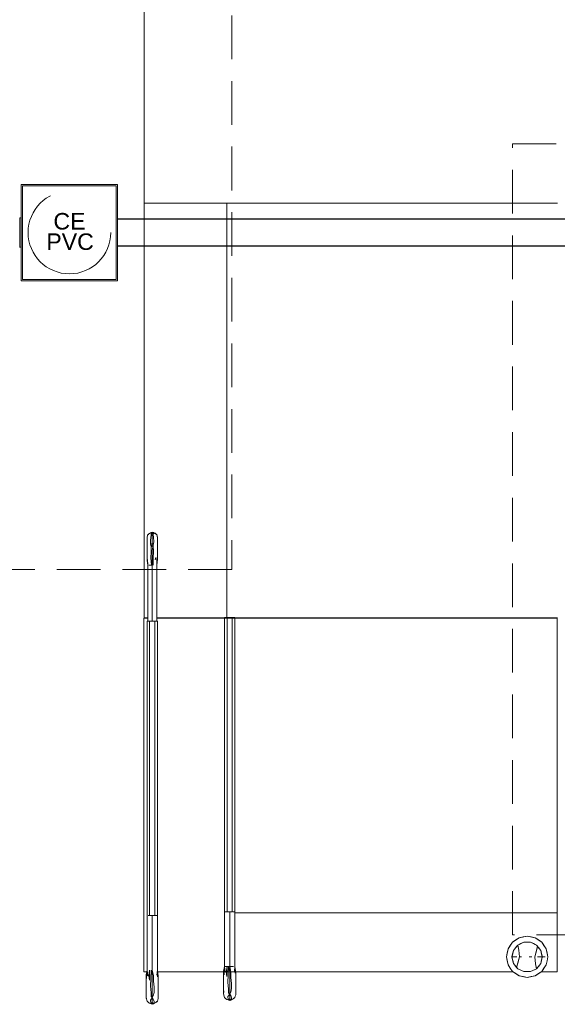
# Model space of a CAD drawing. Header units: millimetres. Extents: x 321 to 585, y -277 to 9.
# Tile 652 of 656: x 339.39 to 343.29, y -40.35 to -33.2. Entities that reach past the tile are written whole.
import ezdxf

# ---------------------------------------------------------------- set-up
doc = ezdxf.new("R2010")
doc.units = ezdxf.units.MM
doc.header["$MEASUREMENT"] = 0
for name, pattern in [('DASHDOT', [2.54, 1.27, -0.635, 0, -0.635]), ('HIDDEN2', [0.47625, 0.3175, -0.15875]), ('NULL', [0])]:
    doc.linetypes.add(name, pattern=pattern)
for name, color, linetype, lineweight in [('DI-Detalhes', 5, 'HIDDEN2', 9), ('IFC-Corrimão-Contorno', 36, 'Continuous', 5), ('IFC-Elemento terminal-Contorno', 253, 'Continuous', 5), ('IFC-Laje-Contorno', 134, 'Continuous', 5), ('Nível 1', 7, 'Continuous', 0), ('Simbolos', 5, 'Continuous', 20), ('Simbolos_int', 2, 'Continuous', 15), ('Textos', 7, 'Continuous', 9), ('TQ-Condutos', 3, 'Continuous', 25)]:
    doc.layers.add(name, color=color, linetype=linetype, lineweight=lineweight)
doc.styles.add('Arial', font='arial.ttf')

msp = doc.modelspace()

# ---------------------------------------------------------------- linework, layer by layer
at = {"layer": 'DI-Detalhes'}
for points in [[(331.0339, -31.2631), (340.925, -31.2631), (340.925, -37.1904), (331.0339, -37.1904), (331.0339, -31.2631)], [(342.9614, -34.0995), (350.5979, -34.0995), (350.5979, -39.845), (342.9614, -39.845), (342.9614, -34.0995)]]:
    msp.add_lwpolyline(points, dxfattribs=at)
at = {"layer": 'IFC-Corrimão-Contorno', "color": 7, "lineweight": 5}
for p, q in [((340.3101, -36.9722), (340.3103, -36.9569)), ((340.3103, -36.9569), (340.3137, -36.9443)), ((340.3103, -36.967), (340.3105, -36.9563)), ((340.3105, -36.9563), (340.3133, -36.9465)), ((340.3133, -36.9465), (340.3152, -36.9377)), ((340.3137, -36.9443), (340.3152, -36.9377)), ((340.3152, -36.9377), (340.3234, -36.933)), ((340.3152, -36.9377), (340.3172, -36.9384)), ((340.3172, -36.9384), (340.322, -36.938)), ((340.3234, -36.933), (340.3287, -36.9286)), ((340.3287, -36.9286), (340.3353, -36.9238)), ((340.3353, -36.9238), (340.3399, -36.9234)), ((340.3353, -36.9238), (340.341, -36.9277)), ((340.3359, -36.9776), (340.3406, -36.942)), ((340.339, -36.9235), (340.3423, -36.9221)), ((340.3398, -36.9232), (340.3399, -36.9234)), ((340.3399, -36.9234), (340.3482, -36.9187)), ((340.3399, -36.9234), (340.3482, -36.9436)), ((340.3399, -36.9234), (340.341, -36.9277)), ((340.3406, -36.942), (340.341, -36.9277)), ((340.3482, -36.9354), (340.3482, -36.9187)), ((340.3482, -36.9187), (340.354, -36.9221)), ((340.3482, -36.9354), (340.3564, -36.9234)), ((340.3482, -36.952), (340.3482, -36.9436)), ((340.3482, -36.9684), (340.3482, -36.952)), ((340.354, -36.9221), (340.3564, -36.9234)), ((340.354, -36.9221), (340.3619, -36.9262)), ((340.3547, -36.9371), (340.3589, -36.9251)), ((340.3547, -36.9371), (340.3579, -36.9594)), ((340.3564, -36.9234), (340.3589, -36.9251)), ((340.3564, -36.9234), (340.3622, -36.9268)), ((340.3579, -36.9594), (340.3596, -36.9883)), ((340.3589, -36.9251), (340.3673, -36.9294)), ((340.3619, -36.9262), (340.3687, -36.9281)), ((340.3673, -36.9294), (340.3729, -36.933)), ((340.3687, -36.9281), (340.3729, -36.933)), ((340.3729, -36.933), (340.3812, -36.9377)), ((340.3743, -36.9379), (340.3792, -36.9384)), ((340.3792, -36.9384), (340.3812, -36.9377)), ((340.3812, -36.9377), (340.3845, -36.9498)), ((340.3812, -36.9377), (340.383, -36.9465)), ((340.383, -36.9465), (340.3858, -36.9563)), ((340.3845, -36.9498), (340.3848, -36.9527)), ((340.3858, -36.9563), (340.386, -36.967)), ((340.386, -36.9631), (340.3862, -36.9636)), ((340.386, -36.9633), (340.3862, -36.9636)), ((340.3862, -36.9636), (340.3862, -36.9778)), ((340.3101, -36.9818), (340.3103, -36.967)), ((340.3101, -36.9722), (340.3101, -36.9799)), ((340.3101, -36.9818), (340.3101, -37.0038)), ((340.3101, -37.0038), (340.3101, -37.0301)), ((340.3101, -37.027), (340.3101, -37.0154)), ((340.3101, -37.06), (340.3101, -37.027)), ((340.3101, -37.0787), (340.3101, -37.0301)), ((340.3352, -37.0071), (340.3359, -36.9776)), ((340.3352, -37.0071), (340.3408, -37.0268)), ((340.3408, -37.0268), (340.3482, -36.9933)), ((340.3408, -37.0268), (340.3482, -37.0182)), ((340.3408, -37.0268), (340.3409, -37.0629)), ((340.3482, -36.9687), (340.3482, -36.9684)), ((340.3482, -36.9853), (340.3482, -36.9687)), ((340.3482, -36.9933), (340.3482, -36.9853)), ((340.3482, -37.0018), (340.3482, -36.9933)), ((340.3482, -37.0018), (340.3556, -37.0151)), ((340.3482, -37.0536), (340.3556, -37.0151)), ((340.3482, -37.0182), (340.3556, -37.0151)), ((340.3556, -37.0151), (340.3598, -36.9909)), ((340.3556, -37.0151), (340.3568, -37.0637)), ((340.3596, -36.9883), (340.3598, -36.9909)), ((340.386, -36.967), (340.3862, -36.9818)), ((340.3862, -36.981), (340.3862, -36.9778)), ((340.3862, -37.0022), (340.3862, -36.9818)), ((340.3862, -37.0301), (340.3862, -37.0022)), ((340.3862, -37.0155), (340.3862, -37.029)), ((340.3862, -37.029), (340.3862, -37.06)), ((340.3862, -37.0301), (340.3862, -37.0726)), ((340.3101, -37.06), (340.3101, -37.0663)), ((340.3101, -37.0787), (340.3103, -37.1254)), ((340.3385, -37.1072), (340.3409, -37.0629)), ((340.3482, -37.0891), (340.3482, -37.0536)), ((340.3482, -37.1243), (340.3482, -37.0891)), ((340.354, -37.16), (340.3547, -37.106)), ((340.3547, -37.106), (340.3568, -37.0637)), ((340.3687, -37.1197), (340.374, -37.1032)), ((340.3845, -37.1164), (340.3858, -37.0906)), ((340.3858, -37.0906), (340.3862, -37.1165)), ((340.3862, -37.0637), (340.3862, -37.06)), ((340.3862, -37.1165), (340.3862, -37.0726)), ((340.3103, -37.1183), (340.3152, -37.16)), ((340.3103, -37.1254), (340.3152, -37.16)), ((340.3137, -37.1192), (340.3152, -37.16)), ((340.3152, -37.5664), (340.3152, -37.16)), ((340.3234, -37.16), (340.3399, -37.16)), ((340.3317, -37.16), (340.3399, -37.16)), ((340.3385, -37.1072), (340.3423, -37.16)), ((340.3399, -37.16), (340.3482, -37.16)), ((340.3423, -37.16), (340.3482, -37.1243)), ((340.3423, -37.16), (340.3482, -37.16)), ((340.3482, -37.1243), (340.354, -37.16)), ((340.3482, -37.16), (340.3482, -37.1243)), ((340.3482, -37.5664), (340.3482, -37.16)), ((340.3812, -37.16), (340.3812, -37.1104)), ((340.3812, -37.16), (340.3845, -37.1164)), ((340.3812, -37.16), (340.3862, -37.1165)), ((340.3812, -37.5664), (340.3812, -37.16)), ((340.3101, -37.5664), (340.3148, -37.5664)), ((340.3101, -39.7043), (340.3101, -37.5664)), ((340.3148, -37.5664), (340.3196, -37.5664)), ((340.3152, -37.5664), (340.3234, -37.5664)), ((340.3196, -37.5664), (340.3243, -37.5664)), ((340.3234, -37.5664), (340.3317, -37.5664)), ((340.3243, -37.5664), (340.3291, -37.5664)), ((340.3291, -39.7043), (340.3291, -37.5664)), ((340.3291, -37.5664), (340.3386, -37.5664)), ((340.3317, -37.5664), (340.3399, -37.5664)), ((340.3386, -37.5664), (340.3482, -37.5664)), ((340.3482, -37.5664), (340.3577, -37.5664)), ((340.3564, -37.5664), (340.3647, -37.5664)), ((340.3577, -37.5664), (340.3672, -37.5664)), ((340.3647, -37.5664), (340.3729, -37.5664)), ((340.3672, -39.7043), (340.3672, -37.5664)), ((340.3672, -37.5664), (340.372, -37.5664)), ((340.372, -37.5664), (340.3767, -37.5664)), ((340.3729, -37.5664), (340.3812, -37.5664)), ((340.3767, -37.5664), (340.3815, -37.5664)), ((340.3815, -37.5664), (340.3863, -37.5664)), ((340.3863, -39.7043), (340.3863, -37.5664)), ((340.8718, -37.5396), (340.8909, -37.5396)), ((340.8718, -39.6775), (340.8718, -37.5396)), ((340.8909, -39.6775), (340.8909, -37.5396)), ((340.8909, -37.5396), (340.929, -37.5396)), ((340.929, -39.6775), (340.929, -37.5396)), ((340.929, -37.5396), (340.948, -37.5396)), ((340.948, -39.6775), (340.948, -37.5396)), ((340.8718, -40.0743), (340.8718, -39.6775)), ((340.8718, -39.6775), (340.8804, -39.6775)), ((340.8718, -39.6775), (340.8909, -39.6775)), ((340.8804, -39.6775), (340.8879, -39.6775)), ((340.8909, -39.6775), (340.929, -39.6775)), ((340.9099, -40.0743), (340.9099, -39.6775)), ((340.9319, -39.6775), (340.948, -39.6775)), ((340.948, -40.0743), (340.948, -39.6775)), ((340.3101, -40.1011), (340.3101, -39.7043)), ((340.3173, -39.7043), (340.3232, -39.7043)), ((340.3232, -39.7043), (340.3291, -39.7043)), ((340.3291, -39.7043), (340.3386, -39.7043)), ((340.3386, -39.7043), (340.3482, -39.7043)), ((340.3482, -40.1011), (340.3482, -39.7043)), ((340.3482, -39.7043), (340.3577, -39.7043)), ((340.3577, -39.7043), (340.3672, -39.7043)), ((340.3672, -39.7043), (340.372, -39.7043)), ((340.372, -39.7043), (340.3767, -39.7043)), ((340.3767, -39.7043), (340.3827, -39.7043)), ((340.3827, -39.7043), (340.3863, -39.7043)), ((340.3863, -40.1011), (340.3863, -39.7043)), ((340.3042, -40.1414), (340.3101, -40.1011)), ((340.3044, -40.1342), (340.3101, -40.1011)), ((340.3047, -40.14), (340.3101, -40.1011)), ((340.3071, -40.1612), (340.3101, -40.1011)), ((340.3101, -40.1011), (340.3155, -40.1412)), ((340.3221, -40.1404), (340.3291, -40.1011)), ((340.3282, -40.1728), (340.3291, -40.1011)), ((340.3365, -40.162), (340.3403, -40.1011)), ((340.3403, -40.1011), (340.3482, -40.1389)), ((340.3482, -40.1011), (340.3567, -40.141)), ((340.3482, -40.1389), (340.3482, -40.1011)), ((340.3823, -40.1363), (340.3863, -40.1011)), ((340.3863, -40.1011), (340.3869, -40.1483)), ((340.3863, -40.1011), (340.3919, -40.1435)), ((340.866, -40.1146), (340.8718, -40.0743)), ((340.8661, -40.1074), (340.8718, -40.0743)), ((340.8661, -40.1139), (340.8661, -40.1074)), ((340.8664, -40.1132), (340.8718, -40.0743)), ((340.8689, -40.1344), (340.8718, -40.0743)), ((340.8718, -40.0743), (340.8773, -40.1145)), ((340.8718, -40.0743), (340.9099, -40.0743)), ((340.8813, -40.0743), (340.8909, -40.0743)), ((340.8838, -40.1136), (340.8909, -40.0743)), ((340.8899, -40.1461), (340.8909, -40.0743)), ((340.8909, -40.0743), (340.9021, -40.0743)), ((340.8982, -40.1353), (340.9021, -40.0743)), ((340.9021, -40.0743), (340.9099, -40.1121)), ((340.9021, -40.0743), (340.9099, -40.0743)), ((340.9099, -40.0743), (340.9184, -40.1143)), ((340.9099, -40.0743), (340.9385, -40.0743)), ((340.9099, -40.0743), (340.9194, -40.0743)), ((340.9099, -40.1243), (340.9099, -40.0743)), ((340.9099, -40.1121), (340.9099, -40.0743)), ((340.9194, -40.0743), (340.929, -40.0743)), ((340.944, -40.1096), (340.948, -40.0743)), ((340.948, -40.0743), (340.9537, -40.1168)), ((340.948, -40.0743), (340.9486, -40.1216)), ((340.3042, -40.1414), (340.3043, -40.1793)), ((340.3043, -40.1407), (340.3044, -40.1342)), ((340.3043, -40.1601), (340.3043, -40.158)), ((340.3043, -40.1601), (340.3043, -40.1609)), ((340.3043, -40.2162), (340.3043, -40.1793)), ((340.3221, -40.1404), (340.3282, -40.1728)), ((340.3347, -40.2169), (340.3365, -40.162)), ((340.3482, -40.1511), (340.3482, -40.1389)), ((340.3482, -40.1766), (340.3482, -40.1511)), ((340.3482, -40.2011), (340.3482, -40.1766)), ((340.3567, -40.141), (340.3574, -40.1804)), ((340.3574, -40.1804), (340.3608, -40.2234)), ((340.3919, -40.1866), (340.3919, -40.1435)), ((340.3919, -40.1587), (340.392, -40.1892)), ((340.866, -40.1146), (340.8661, -40.1525)), ((340.866, -40.1334), (340.866, -40.1309)), ((340.866, -40.1334), (340.866, -40.1343)), ((340.866, -40.1894), (340.8661, -40.1525)), ((340.8838, -40.1136), (340.8899, -40.1461)), ((340.8964, -40.1902), (340.8982, -40.1353)), ((340.9099, -40.1743), (340.9099, -40.1243)), ((340.9099, -40.1499), (340.9099, -40.1243)), ((340.9099, -40.2121), (340.9099, -40.1499)), ((340.9099, -40.2243), (340.9099, -40.1743)), ((340.9184, -40.1143), (340.9192, -40.1536)), ((340.9192, -40.1536), (340.9226, -40.1967)), ((340.9537, -40.1598), (340.9537, -40.1168)), ((340.9537, -40.132), (340.9538, -40.1624)), ((340.9537, -40.1598), (340.9538, -40.1991)), ((340.9537, -40.1708), (340.9538, -40.1624)), ((340.3043, -40.2654), (340.3043, -40.2162)), ((340.3043, -40.2259), (340.3043, -40.2245)), ((340.3347, -40.2169), (340.3405, -40.2639)), ((340.3482, -40.2077), (340.3482, -40.2011)), ((340.3482, -40.2388), (340.3482, -40.2077)), ((340.3482, -40.2511), (340.3482, -40.2388)), ((340.3482, -40.27), (340.3482, -40.2511)), ((340.3608, -40.2234), (340.3614, -40.2615)), ((340.3919, -40.1866), (340.3921, -40.2259)), ((340.3919, -40.2644), (340.392, -40.2392)), ((340.392, -40.1976), (340.392, -40.1892)), ((340.392, -40.2392), (340.3921, -40.2259)), ((340.392, -40.2416), (340.392, -40.2446)), ((340.392, -40.2446), (340.3921, -40.2654)), ((340.866, -40.2386), (340.866, -40.1894)), ((340.866, -40.1991), (340.866, -40.1977)), ((340.866, -40.2386), (340.8663, -40.2586)), ((340.866, -40.2394), (340.8661, -40.2578)), ((340.8964, -40.1902), (340.9022, -40.2371)), ((340.9018, -40.2655), (340.9022, -40.2371)), ((340.9099, -40.2743), (340.9099, -40.2243)), ((340.9099, -40.2432), (340.9099, -40.2243)), ((340.9176, -40.2597), (340.9232, -40.2347)), ((340.9226, -40.1967), (340.9232, -40.2347)), ((340.9536, -40.2377), (340.9537, -40.2125)), ((340.9536, -40.2377), (340.9538, -40.2614)), ((340.9537, -40.2125), (340.9538, -40.1991)), ((340.9537, -40.2149), (340.9537, -40.2178)), ((340.9537, -40.2178), (340.9538, -40.2386)), ((340.9537, -40.2548), (340.9538, -40.2386)), ((340.3042, -40.2974), (340.3043, -40.2846)), ((340.3042, -40.2974), (340.3043, -40.2983)), ((340.3043, -40.2654), (340.3046, -40.2853)), ((340.3043, -40.2662), (340.3043, -40.2846)), ((340.3043, -40.2988), (340.3046, -40.2853)), ((340.3043, -40.2988), (340.3061, -40.3065)), ((340.3043, -40.2989), (340.3047, -40.3073)), ((340.3047, -40.3073), (340.3067, -40.3103)), ((340.3047, -40.3073), (340.3068, -40.3113)), ((340.3061, -40.3065), (340.3082, -40.3195)), ((340.3082, -40.3195), (340.3101, -40.3263)), ((340.3349, -40.3184), (340.3482, -40.3011)), ((340.3349, -40.3184), (340.337, -40.3391)), ((340.34, -40.2922), (340.3405, -40.2639)), ((340.34, -40.2922), (340.3482, -40.3011)), ((340.3482, -40.3011), (340.3482, -40.27)), ((340.3482, -40.3011), (340.3558, -40.2864)), ((340.3482, -40.3011), (340.3556, -40.3119)), ((340.3482, -40.3129), (340.3482, -40.3011)), ((340.3482, -40.3215), (340.3482, -40.3129)), ((340.3482, -40.3247), (340.3482, -40.3215)), ((340.3556, -40.3119), (340.3616, -40.3283)), ((340.3558, -40.2864), (340.3614, -40.2615)), ((340.3863, -40.3263), (340.3882, -40.3168)), ((340.3882, -40.3168), (340.3916, -40.3057)), ((340.3916, -40.3057), (340.3919, -40.2917)), ((340.3916, -40.3048), (340.3919, -40.3042)), ((340.3919, -40.2644), (340.392, -40.2882)), ((340.3919, -40.2917), (340.392, -40.2882)), ((340.3919, -40.2919), (340.3919, -40.3042)), ((340.392, -40.2814), (340.3921, -40.2654)), ((340.866, -40.2707), (340.8661, -40.2578)), ((340.866, -40.272), (340.8663, -40.2586)), ((340.866, -40.2707), (340.866, -40.2715)), ((340.866, -40.272), (340.8678, -40.2798)), ((340.8661, -40.2722), (340.8664, -40.2805)), ((340.8664, -40.2805), (340.8684, -40.2835)), ((340.8664, -40.2805), (340.8686, -40.2845)), ((340.8678, -40.2798), (340.8699, -40.2927)), ((340.8699, -40.2927), (340.8718, -40.2995)), ((340.8718, -40.2995), (340.8767, -40.3024)), ((340.8718, -40.2995), (340.8773, -40.3036)), ((340.8756, -40.3012), (340.8821, -40.308)), ((340.8773, -40.3036), (340.8838, -40.3097)), ((340.8821, -40.308), (340.8886, -40.313)), ((340.8838, -40.3097), (340.8845, -40.3098)), ((340.8886, -40.313), (340.9021, -40.317)), ((340.8967, -40.2916), (340.9099, -40.2743)), ((340.8967, -40.2916), (340.8988, -40.3124)), ((340.8988, -40.3124), (340.9021, -40.317)), ((340.9018, -40.2655), (340.9099, -40.2743)), ((340.9021, -40.317), (340.9099, -40.3082)), ((340.9021, -40.317), (340.9099, -40.3215)), ((340.9021, -40.317), (340.9099, -40.3215)), ((340.9021, -40.317), (340.9034, -40.3178)), ((340.9021, -40.317), (340.9099, -40.3215)), ((340.9099, -40.2743), (340.9176, -40.2597)), ((340.9099, -40.2743), (340.9173, -40.2852)), ((340.9099, -40.2861), (340.9099, -40.2743)), ((340.9099, -40.2948), (340.9099, -40.2743)), ((340.9099, -40.2979), (340.9099, -40.2948)), ((340.9099, -40.3082), (340.9099, -40.2948)), ((340.9099, -40.3215), (340.9099, -40.3082)), ((340.9099, -40.3082), (340.9194, -40.316)), ((340.9099, -40.3215), (340.923, -40.314)), ((340.9099, -40.3215), (340.9194, -40.316)), ((340.9099, -40.3215), (340.9184, -40.3174)), ((340.9164, -40.3178), (340.9194, -40.316)), ((340.9173, -40.2852), (340.9234, -40.3015)), ((340.9184, -40.3174), (340.9266, -40.3143)), ((340.9194, -40.316), (340.9233, -40.3134)), ((340.9194, -40.316), (340.923, -40.314)), ((340.923, -40.314), (340.926, -40.3123)), ((340.9233, -40.3134), (340.9234, -40.3015)), ((340.9233, -40.3134), (340.9358, -40.3082)), ((340.9266, -40.3143), (340.9318, -40.3099)), ((340.9358, -40.3082), (340.944, -40.3004)), ((340.9397, -40.3045), (340.944, -40.3026)), ((340.9401, -40.3041), (340.948, -40.2995)), ((340.944, -40.3026), (340.948, -40.2995)), ((340.948, -40.2995), (340.9499, -40.29)), ((340.9499, -40.29), (340.9534, -40.2789)), ((340.9534, -40.2789), (340.9537, -40.265)), ((340.9534, -40.2781), (340.9537, -40.2775)), ((340.9537, -40.265), (340.9538, -40.2614)), ((340.9537, -40.2651), (340.9537, -40.2775)), ((340.3101, -40.3263), (340.3155, -40.3303)), ((340.3101, -40.3263), (340.315, -40.3292)), ((340.3138, -40.3279), (340.3203, -40.3347)), ((340.3155, -40.3303), (340.3221, -40.3365)), ((340.3203, -40.3347), (340.3268, -40.3397)), ((340.3221, -40.3365), (340.3227, -40.3365)), ((340.3268, -40.3397), (340.3403, -40.3438)), ((340.337, -40.3391), (340.3403, -40.3438)), ((340.3403, -40.3438), (340.3482, -40.3349)), ((340.3403, -40.3438), (340.3416, -40.3445)), ((340.3416, -40.3445), (340.3482, -40.3483)), ((340.3482, -40.3349), (340.3482, -40.3247)), ((340.3482, -40.3483), (340.3482, -40.3349)), ((340.3482, -40.3349), (340.3577, -40.3428)), ((340.3482, -40.3483), (340.3567, -40.3442)), ((340.3482, -40.3483), (340.3547, -40.3445)), ((340.3547, -40.3445), (340.3577, -40.3428)), ((340.3567, -40.3442), (340.3649, -40.341)), ((340.3577, -40.3428), (340.3615, -40.3401)), ((340.3577, -40.3428), (340.3612, -40.3407)), ((340.3612, -40.3407), (340.3642, -40.339)), ((340.3615, -40.3401), (340.3616, -40.3283)), ((340.3615, -40.3401), (340.3741, -40.3349)), ((340.3649, -40.341), (340.3741, -40.335)), ((340.3741, -40.3349), (340.3823, -40.3271)), ((340.3741, -40.335), (340.3823, -40.3294)), ((340.3784, -40.3309), (340.3863, -40.3263)), ((340.3823, -40.3294), (340.3863, -40.3263))]:
    msp.add_line(p, q, dxfattribs=at)
at = {"layer": 'IFC-Elemento terminal-Contorno', "color": 7, "lineweight": 5}
for p, q in [((342.9624, -39.8975), (343.0111, -39.865)), ((342.9624, -39.8968), (342.9868, -39.8806)), ((342.9624, -39.8975), (342.9868, -39.8812)), ((342.9624, -39.8975), (342.9868, -39.8812)), ((342.9868, -39.8806), (343.0111, -39.8644)), ((342.9868, -39.8812), (343.0111, -39.865)), ((342.9868, -39.8812), (343.0111, -39.865)), ((343.0111, -39.865), (343.0685, -39.8536)), ((343.0111, -39.8644), (343.0398, -39.8587)), ((343.0111, -39.865), (343.0398, -39.8593)), ((343.0111, -39.865), (343.0398, -39.8593)), ((343.0398, -39.8587), (343.0685, -39.853)), ((343.0398, -39.8593), (343.0685, -39.8536)), ((343.0398, -39.8593), (343.0685, -39.8536)), ((343.0685, -39.853), (343.0972, -39.8587)), ((343.0685, -39.853), (343.0972, -39.8587)), ((343.0685, -39.8536), (343.0972, -39.8593)), ((343.0685, -39.8536), (343.1259, -39.865)), ((343.0685, -39.8536), (343.0972, -39.8593)), ((343.0972, -39.8587), (343.1259, -39.8644)), ((343.0972, -39.8587), (343.1259, -39.8644)), ((343.0972, -39.8593), (343.1259, -39.865)), ((343.0972, -39.8593), (343.1259, -39.865)), ((343.1259, -39.8644), (343.1502, -39.8806)), ((343.1259, -39.8644), (343.1502, -39.8806)), ((343.1259, -39.865), (343.1502, -39.8812)), ((343.1259, -39.865), (343.1746, -39.8975)), ((343.1259, -39.865), (343.1502, -39.8812)), ((343.1502, -39.8806), (343.1746, -39.8968)), ((343.1502, -39.8806), (343.1746, -39.8968)), ((343.1502, -39.8812), (343.1746, -39.8975)), ((343.1502, -39.8812), (343.1746, -39.8975)), ((342.9185, -40.0027), (342.9299, -39.9454)), ((342.9185, -40.0033), (342.9299, -39.946)), ((342.9185, -40.0027), (342.9258, -39.9659)), ((342.9185, -40.0027), (342.9258, -39.9659)), ((342.9242, -39.9747), (342.9299, -39.946)), ((342.9258, -39.9659), (342.9299, -39.9454)), ((342.9258, -39.9659), (342.9299, -39.9454)), ((342.9297, -39.9463), (342.9624, -39.8975)), ((342.9299, -39.9454), (342.9462, -39.9211)), ((342.9299, -39.9454), (342.9462, -39.9211)), ((342.9299, -39.946), (342.9462, -39.9218)), ((342.9299, -39.946), (342.9462, -39.9218)), ((342.9462, -39.9211), (342.9624, -39.8968)), ((342.9462, -39.9211), (342.9624, -39.8968)), ((342.9462, -39.9218), (342.9624, -39.8975)), ((342.9462, -39.9218), (342.9624, -39.8975)), ((342.9585, -40.004), (342.9694, -39.9564)), ((342.9597, -39.9987), (342.9694, -39.9564)), ((342.9609, -39.9933), (342.9694, -39.9564)), ((342.9612, -39.9921), (342.9694, -39.9564)), ((342.9634, -39.9826), (342.9694, -39.9564)), ((342.9645, -39.9778), (342.9694, -39.9564)), ((342.9645, -39.9778), (342.9694, -39.9564)), ((342.9664, -39.9695), (342.9694, -39.9564)), ((342.9667, -39.9683), (342.9694, -39.9564)), ((342.9694, -39.9564), (342.9846, -39.9373)), ((342.9694, -39.9564), (342.9846, -39.9373)), ((342.9694, -39.9564), (342.977, -39.9468)), ((342.9694, -39.9564), (342.977, -39.9468)), ((342.977, -39.9468), (342.9999, -39.9182)), ((342.977, -39.9468), (342.9846, -39.9373)), ((342.977, -39.9468), (342.9846, -39.9373)), ((342.9846, -39.9373), (342.9999, -39.9182)), ((342.9846, -39.9373), (342.9999, -39.9182)), ((342.9846, -39.9373), (342.9923, -39.9277)), ((342.9846, -39.9373), (342.9923, -39.9277)), ((342.9923, -39.9277), (342.9999, -39.9182)), ((342.9923, -39.9277), (342.9999, -39.9182)), ((342.9999, -39.9182), (343.044, -39.897)), ((342.9999, -39.9182), (343.022, -39.9076)), ((342.9999, -39.9182), (343.022, -39.9076)), ((342.9999, -39.9182), (343.0109, -39.9129)), ((342.9999, -39.9182), (343.0089, -39.9545)), ((342.9999, -39.9182), (343.0089, -39.9545)), ((343.0089, -39.9545), (343.0132, -40.0046)), ((343.0089, -39.9545), (343.0132, -40.0046)), ((343.0109, -39.9129), (343.044, -39.897)), ((343.0109, -39.9129), (343.022, -39.9076)), ((343.0109, -39.9129), (343.022, -39.9076)), ((343.022, -39.9076), (343.044, -39.897)), ((343.022, -39.9076), (343.044, -39.897)), ((343.022, -39.9076), (343.033, -39.9023)), ((343.022, -39.9076), (343.033, -39.9023)), ((343.033, -39.9023), (343.044, -39.897)), ((343.033, -39.9023), (343.044, -39.897)), ((343.044, -39.897), (343.0685, -39.897)), ((343.044, -39.897), (343.093, -39.897)), ((343.0685, -39.897), (343.093, -39.897)), ((343.093, -39.897), (343.104, -39.9023)), ((343.093, -39.897), (343.115, -39.9076)), ((343.093, -39.897), (343.115, -39.9076)), ((343.093, -39.897), (343.1371, -39.9182)), ((343.093, -39.897), (343.104, -39.9023)), ((343.104, -39.9023), (343.115, -39.9076)), ((343.104, -39.9023), (343.1371, -39.9182)), ((343.115, -39.9076), (343.126, -39.9129)), ((343.115, -39.9076), (343.1371, -39.9182)), ((343.1238, -40.0046), (343.1447, -39.9277)), ((343.1238, -40.0046), (343.1447, -39.9277)), ((343.1238, -40.0046), (343.1355, -39.96)), ((343.1238, -40.0046), (343.1355, -39.96)), ((343.126, -39.9129), (343.1371, -39.9182)), ((343.1355, -39.96), (343.1447, -39.9277)), ((343.1355, -39.96), (343.1447, -39.9277)), ((343.1371, -39.9182), (343.1447, -39.9277)), ((343.1371, -39.9182), (343.1523, -39.9373)), ((343.1371, -39.9182), (343.1523, -39.9373)), ((343.1371, -39.9182), (343.1676, -39.9564)), ((343.1371, -39.9182), (343.1447, -39.9277)), ((343.1447, -39.9277), (343.1523, -39.9373)), ((343.1447, -39.9277), (343.1523, -39.9373)), ((343.1447, -39.9277), (343.1676, -39.9564)), ((343.1523, -39.9373), (343.16, -39.9468)), ((343.1523, -39.9373), (343.1676, -39.9564)), ((343.1523, -39.9373), (343.16, -39.9468)), ((343.16, -39.9468), (343.1676, -39.9564)), ((343.16, -39.9468), (343.1676, -39.9564)), ((343.1676, -39.9564), (343.1695, -39.9646)), ((343.1676, -39.9564), (343.1713, -39.9728)), ((343.1676, -39.9564), (343.1785, -40.004)), ((343.1676, -39.9564), (343.1725, -39.9778)), ((343.1676, -39.9564), (343.1695, -39.9646)), ((343.1676, -39.9564), (343.1713, -39.9728)), ((343.1676, -39.9564), (343.1731, -39.9806)), ((343.1676, -39.9564), (343.1736, -39.9826)), ((343.1676, -39.9564), (343.1748, -39.988)), ((343.1676, -39.9564), (343.1749, -39.9884)), ((343.1676, -39.9564), (343.176, -39.9933)), ((343.1676, -39.9564), (343.1767, -39.9962)), ((343.1695, -39.9646), (343.1706, -39.9695)), ((343.1695, -39.9646), (343.1706, -39.9695)), ((343.1746, -39.8968), (343.1908, -39.9211)), ((343.1746, -39.8975), (343.1908, -39.9218)), ((343.1746, -39.8975), (343.2071, -39.946)), ((343.1746, -39.8975), (343.1908, -39.9218)), ((343.1908, -39.9211), (343.2071, -39.9454)), ((343.1908, -39.9218), (343.2071, -39.946)), ((343.1908, -39.9218), (343.2071, -39.946)), ((343.2071, -39.9454), (343.2128, -39.974)), ((343.2071, -39.9454), (343.2185, -40.0027)), ((343.2071, -39.9454), (343.2128, -39.974)), ((343.2071, -39.946), (343.2112, -39.9666)), ((343.2071, -39.946), (343.2185, -40.0033)), ((343.2071, -39.946), (343.2112, -39.9666)), ((343.2071, -39.946), (343.2128, -39.9747)), ((342.9185, -40.0033), (342.9242, -39.9747)), ((342.9185, -40.0033), (342.9185, -40.0027)), ((342.9185, -40.0033), (342.9185, -40.0027)), ((342.9185, -40.0033), (342.9242, -40.032)), ((342.9185, -40.0033), (342.9242, -40.032)), ((342.9185, -40.0033), (342.9258, -40.0401)), ((342.9242, -40.032), (342.9258, -40.0401)), ((342.9242, -40.032), (342.9299, -40.0606)), ((342.9585, -40.004), (342.9645, -39.9778)), ((342.9585, -40.004), (342.9639, -39.9802)), ((342.9585, -40.004), (342.9639, -39.9802)), ((342.9585, -40.004), (342.9634, -39.9826)), ((342.9585, -40.004), (342.9612, -39.9921)), ((342.9585, -40.004), (342.9597, -39.9987)), ((342.9585, -40.004), (342.9597, -39.9987)), ((342.9585, -40.004), (342.9645, -40.0302)), ((342.9585, -40.004), (342.9654, -40.0041)), ((342.9585, -40.004), (342.9603, -40.0118)), ((342.9585, -40.004), (342.9645, -40.0302)), ((342.9585, -40.004), (342.9694, -40.0516)), ((342.9585, -40.004), (342.9791, -40.0042)), ((342.9585, -40.004), (342.9722, -40.0041)), ((342.9585, -40.004), (342.9688, -40.0041)), ((342.9585, -40.004), (342.9603, -40.0118)), ((342.9585, -40.004), (342.9609, -40.0147)), ((342.9585, -40.004), (342.9621, -40.0196)), ((342.9585, -40.004), (342.9634, -40.0256)), ((342.9585, -40.004), (342.9675, -40.0434)), ((342.9597, -39.9987), (342.9609, -39.9933)), ((342.9603, -40.0118), (342.9609, -40.0147)), ((342.9603, -40.0118), (342.9694, -40.0516)), ((342.9609, -39.9933), (342.9634, -39.9826)), ((342.9609, -39.9933), (342.9612, -39.9921)), ((342.9609, -40.0147), (342.9634, -40.0253)), ((342.9609, -40.0147), (342.9694, -40.0516)), ((342.9612, -39.9921), (342.9634, -39.9826)), ((342.9619, -40.004), (342.9654, -40.0041)), ((342.9619, -40.004), (342.9654, -40.0041)), ((342.9621, -40.0196), (342.9694, -40.0516)), ((342.9634, -39.9826), (342.9664, -39.9695)), ((342.9634, -39.9826), (342.9639, -39.9802)), ((342.9634, -40.0253), (342.9656, -40.0352)), ((342.9634, -40.0253), (342.9694, -40.0516)), ((342.9639, -39.9802), (342.9664, -39.9695)), ((342.9639, -39.9802), (342.9664, -39.9695)), ((342.9639, -39.9802), (342.9645, -39.9778)), ((342.9639, -39.9802), (342.9645, -39.9778)), ((342.9645, -40.0302), (342.9656, -40.0352)), ((342.9645, -40.0302), (342.9694, -40.0516)), ((342.9654, -40.0041), (342.9791, -40.0042)), ((342.9654, -40.0041), (342.9722, -40.0041)), ((342.9654, -40.0041), (342.9928, -40.0043)), ((342.9656, -40.0352), (342.9694, -40.0516)), ((342.9656, -40.0352), (342.9664, -40.0385)), ((342.9664, -39.9695), (342.9667, -39.9683)), ((342.9688, -40.0041), (342.9928, -40.0043)), ((342.9722, -40.0041), (342.9791, -40.0042)), ((342.9722, -40.0041), (342.9928, -40.0043)), ((342.9791, -40.0042), (342.986, -40.0043)), ((342.986, -40.0043), (342.9928, -40.0043)), ((342.9923, -40.0803), (343.0132, -40.0046)), ((342.9923, -40.0803), (343.0132, -40.0046)), ((343.0014, -40.0487), (343.0132, -40.0046)), ((343.0014, -40.0487), (343.0132, -40.0046)), ((343.0132, -40.0046), (343.027, -40.0046)), ((343.0132, -40.0046), (343.0201, -40.0046)), ((343.0201, -40.0046), (343.027, -40.0046)), ((343.0823, -40.0047), (343.0892, -40.0047)), ((343.0823, -40.0047), (343.0962, -40.0047)), ((343.0892, -40.0047), (343.1031, -40.0046)), ((343.1238, -40.0046), (343.1281, -40.0542)), ((343.1238, -40.0046), (343.1281, -40.0542)), ((343.1442, -40.0043), (343.1785, -40.004)), ((343.1442, -40.0043), (343.1647, -40.0041)), ((343.1442, -40.0043), (343.1682, -40.0041)), ((343.1442, -40.0043), (343.1716, -40.0041)), ((343.1442, -40.0043), (343.1579, -40.0042)), ((343.1442, -40.0043), (343.151, -40.0043)), ((343.1442, -40.0043), (343.151, -40.0043)), ((343.151, -40.0043), (343.1647, -40.0041)), ((343.151, -40.0043), (343.1579, -40.0042)), ((343.1579, -40.0042), (343.1682, -40.0041)), ((343.1647, -40.0041), (343.1785, -40.004)), ((343.1647, -40.0041), (343.1716, -40.0041)), ((343.1676, -40.0516), (343.1785, -40.004)), ((343.1676, -40.0516), (343.1758, -40.0159)), ((343.1676, -40.0516), (343.1736, -40.0253)), ((343.1676, -40.0516), (343.1725, -40.0302)), ((343.1676, -40.0516), (343.1725, -40.0302)), ((343.1682, -40.0041), (343.1751, -40.004)), ((343.1682, -40.0041), (343.1785, -40.004)), ((343.1703, -40.0397), (343.1785, -40.004)), ((343.1706, -39.9695), (343.1713, -39.9728)), ((343.1706, -39.9695), (343.1785, -40.004)), ((343.1706, -40.0385), (343.1785, -40.004)), ((343.1706, -40.0385), (343.1736, -40.0253)), ((343.1713, -39.9728), (343.1725, -39.9778)), ((343.1713, -39.9728), (343.1736, -39.9826)), ((343.1713, -39.9728), (343.1731, -39.9806)), ((343.1713, -39.9728), (343.1785, -40.004)), ((343.1716, -40.0041), (343.1785, -40.004)), ((343.1725, -39.9778), (343.1785, -40.004)), ((343.1725, -39.9778), (343.1785, -40.004)), ((343.1725, -40.0302), (343.1785, -40.004)), ((343.1725, -40.0302), (343.173, -40.0278)), ((343.1725, -40.0302), (343.173, -40.0278)), ((343.173, -40.0278), (343.1785, -40.004)), ((343.173, -40.0278), (343.1785, -40.004)), ((343.1731, -39.9806), (343.1736, -39.9826)), ((343.1731, -39.9806), (343.1785, -40.004)), ((343.1736, -39.9826), (343.176, -39.9933)), ((343.1736, -39.9826), (343.1748, -39.988)), ((343.1736, -39.9826), (343.1785, -40.004)), ((343.1736, -40.0253), (343.176, -40.0147)), ((343.1736, -40.0253), (343.1758, -40.0159)), ((343.1736, -40.0253), (343.1758, -40.0159)), ((343.1748, -39.988), (343.176, -39.9933)), ((343.1748, -39.988), (343.1749, -39.9884)), ((343.1748, -39.988), (343.1785, -40.004)), ((343.1749, -39.9884), (343.176, -39.9933)), ((343.1749, -39.9884), (343.1785, -40.004)), ((343.1758, -40.0159), (343.1785, -40.004)), ((343.1758, -40.0159), (343.176, -40.0147)), ((343.176, -39.9933), (343.1767, -39.9962)), ((343.176, -40.0147), (343.1773, -40.0093)), ((343.1767, -39.9962), (343.1785, -40.004)), ((343.1767, -39.9962), (343.1785, -40.004)), ((343.1773, -40.0093), (343.1785, -40.004)), ((343.1783, -40.004), (343.1986, -40.0037)), ((343.1785, -40.004), (343.1856, -40.0039)), ((343.1856, -40.0039), (343.1986, -40.0037)), ((343.2071, -40.0606), (343.2128, -40.032)), ((343.2071, -40.0606), (343.2128, -40.032)), ((343.2112, -39.9666), (343.2128, -39.9747)), ((343.2112, -39.9666), (343.2185, -40.0033)), ((343.2128, -39.974), (343.2185, -40.0027)), ((343.2128, -39.974), (343.2185, -40.0027)), ((343.2128, -39.9747), (343.2185, -40.0033)), ((343.2128, -39.9747), (343.2185, -40.0033)), ((343.2128, -40.032), (343.2185, -40.0033)), ((343.2128, -40.032), (343.2185, -40.0033)), ((343.2185, -40.0033), (343.2185, -40.0027)), ((343.2185, -40.0033), (343.2185, -40.0027)), ((342.9258, -40.0401), (342.9299, -40.0606)), ((342.9258, -40.0401), (342.9299, -40.0606)), ((342.9299, -40.0606), (342.9462, -40.0849)), ((342.9299, -40.0606), (342.9462, -40.0849)), ((342.9462, -40.0849), (342.9624, -40.1092)), ((342.9462, -40.0849), (342.9624, -40.1092)), ((342.9624, -40.1092), (342.9868, -40.1254)), ((342.9624, -40.1092), (343.0111, -40.1416)), ((342.9664, -40.0385), (342.9675, -40.0434)), ((342.9675, -40.0434), (342.9694, -40.0516)), ((342.9675, -40.0434), (342.9694, -40.0516)), ((342.9694, -40.0516), (342.9846, -40.0707)), ((342.9694, -40.0516), (342.977, -40.0612)), ((342.9694, -40.0516), (342.977, -40.0612)), ((342.9694, -40.0516), (342.9846, -40.0707)), ((342.9694, -40.0516), (342.9923, -40.0803)), ((342.9694, -40.0516), (342.9999, -40.0898)), ((342.977, -40.0612), (342.9846, -40.0707)), ((342.977, -40.0612), (342.9846, -40.0707)), ((342.9846, -40.0707), (342.9999, -40.0898)), ((342.9846, -40.0707), (342.9923, -40.0803)), ((342.9846, -40.0707), (342.9923, -40.0803)), ((342.9923, -40.0803), (343.0014, -40.0487)), ((342.9923, -40.0803), (343.0014, -40.0487)), ((342.9923, -40.0803), (342.9999, -40.0898)), ((342.9923, -40.0803), (342.9999, -40.0898)), ((342.9999, -40.0898), (343.022, -40.1004)), ((342.9999, -40.0898), (343.0109, -40.0951)), ((342.9999, -40.0898), (343.022, -40.1004)), ((342.9999, -40.0898), (343.044, -40.111)), ((342.9999, -40.0898), (343.033, -40.1057)), ((343.0109, -40.0951), (343.022, -40.1004)), ((343.022, -40.1004), (343.044, -40.111)), ((343.022, -40.1004), (343.033, -40.1057)), ((343.033, -40.1057), (343.044, -40.111)), ((343.033, -40.1057), (343.044, -40.111)), ((343.093, -40.111), (343.1371, -40.0898)), ((343.093, -40.111), (343.126, -40.0951)), ((343.093, -40.111), (343.115, -40.1004)), ((343.093, -40.111), (343.104, -40.1057)), ((343.093, -40.111), (343.104, -40.1057)), ((343.104, -40.1057), (343.115, -40.1004)), ((343.104, -40.1057), (343.115, -40.1004)), ((343.115, -40.1004), (343.1371, -40.0898)), ((343.115, -40.1004), (343.1371, -40.0898)), ((343.115, -40.1004), (343.126, -40.0951)), ((343.115, -40.1004), (343.126, -40.0951)), ((343.1259, -40.1416), (343.1746, -40.1092)), ((343.126, -40.0951), (343.1371, -40.0898)), ((343.1281, -40.0542), (343.1371, -40.0898)), ((343.1281, -40.0542), (343.1371, -40.0898)), ((343.1371, -40.0898), (343.1676, -40.0516)), ((343.1371, -40.0898), (343.16, -40.0612)), ((343.1371, -40.0898), (343.1523, -40.0707)), ((343.1371, -40.0898), (343.1447, -40.0803)), ((343.1371, -40.0898), (343.1447, -40.0803)), ((343.1447, -40.0803), (343.1523, -40.0707)), ((343.1447, -40.0803), (343.1523, -40.0707)), ((343.1502, -40.1254), (343.1746, -40.1092)), ((343.1523, -40.0707), (343.1676, -40.0516)), ((343.1523, -40.0707), (343.1676, -40.0516)), ((343.1523, -40.0707), (343.16, -40.0612)), ((343.1523, -40.0707), (343.16, -40.0612)), ((343.16, -40.0612), (343.1676, -40.0516)), ((343.16, -40.0612), (343.1676, -40.0516)), ((343.1676, -40.0516), (343.1706, -40.0385)), ((343.1676, -40.0516), (343.1703, -40.0397)), ((343.1676, -40.0516), (343.1703, -40.0397)), ((343.1703, -40.0397), (343.1706, -40.0385)), ((343.1746, -40.1092), (343.2071, -40.0606)), ((343.1746, -40.1092), (343.1908, -40.0849)), ((343.1746, -40.1092), (343.1908, -40.0849)), ((343.1908, -40.0849), (343.2071, -40.0606)), ((343.1908, -40.0849), (343.2071, -40.0606)), ((342.9868, -40.1254), (343.0111, -40.1416)), ((343.0111, -40.1416), (343.0398, -40.1473)), ((343.0111, -40.1416), (343.0685, -40.153)), ((343.0398, -40.1473), (343.0685, -40.153)), ((343.044, -40.111), (343.0685, -40.111)), ((343.044, -40.111), (343.0562, -40.111)), ((343.044, -40.111), (343.093, -40.111)), ((343.0562, -40.111), (343.0685, -40.111)), ((343.0685, -40.111), (343.093, -40.111)), ((343.0685, -40.111), (343.0807, -40.111)), ((343.0685, -40.153), (343.1259, -40.1416)), ((343.0685, -40.153), (343.0972, -40.1473)), ((343.0807, -40.111), (343.093, -40.111)), ((343.0972, -40.1473), (343.1259, -40.1416)), ((343.1259, -40.1416), (343.1502, -40.1254))]:
    msp.add_line(p, q, dxfattribs=at)
at = {"layer": 'IFC-Laje-Contorno', "color": 7, "lineweight": 5}
for p, q in [((340.2885, -34.5319), (340.2885, 2.6438)), ((340.2898, -34.5319), (340.2898, -30.7145)), ((340.2885, -34.5319), (340.2898, -34.5319)), ((340.2898, -37.5412), (340.2898, -34.5319)), ((340.2898, -34.5319), (343.2885, -34.5319)), ((340.8898, -37.5396), (340.8898, -34.5319)), ((340.8898, -34.5319), (343.2885, -34.5319)), ((340.2863, -40.1132), (340.2863, -37.5453)), ((340.2863, -37.5453), (340.3152, -37.5453)), ((340.2898, -37.5412), (340.3152, -37.5412)), ((340.3812, -37.5412), (343.2898, -37.5412)), ((340.3812, -37.5453), (343.2863, -37.5453)), ((340.948, -37.5412), (343.2885, -37.5412)), ((340.948, -37.5453), (341.8761, -37.5453)), ((341.8761, -37.5453), (342.5812, -37.5453)), ((342.5812, -37.5453), (343.2863, -37.5453)), ((343.2863, -40.1132), (343.2863, -37.5453)), ((343.2863, -38.6758), (343.2863, -37.5453)), ((343.2863, -39.6832), (343.2863, -38.6758)), ((340.948, -39.6832), (341.5914, -39.6832)), ((341.5914, -39.6832), (342.0863, -39.6832)), ((342.0863, -39.6832), (343.2863, -39.6832)), ((340.2863, -40.1132), (340.308, -40.1132)), ((340.3879, -40.1132), (342.9684, -40.1132)), ((343.1686, -40.1132), (343.2863, -40.1132))]:
    msp.add_line(p, q, dxfattribs=at)
at = {"layer": 'Nível 1', "color": 9}
msp.add_lwpolyline([(339.3969, -34.3942), (340.0969, -34.3942), (340.0969, -35.0942), (339.3969, -35.0942), (339.3969, -34.3942)], dxfattribs=at)
at = {"layer": 'Nível 1', "color": 7}
msp.add_lwpolyline([(339.4069, -34.4042), (340.0869, -34.4042), (340.0869, -35.0842), (339.4069, -35.0842), (339.4069, -34.4042)], dxfattribs=at)
at = {"layer": 'Nível 1', "color": 7, "linetype": 'DASHDOT'}
msp.add_circle((339.7469, -34.7442), 0.3, dxfattribs=at)
at = {"layer": 'Simbolos'}
for p, q in [((339.3969, -34.6377), (339.388, -34.6377)), ((339.3969, -34.6377), (339.3969, -34.8507)), ((339.3969, -34.8507), (339.388, -34.8507))]:
    msp.add_line(p, q, dxfattribs=at)
for points in [[(339.3861, -34.6362), (339.3862, -34.6365), (339.3863, -34.6367), (339.3865, -34.637), (339.3867, -34.6372), (339.3869, -34.6374), (339.3872, -34.6375), (339.3874, -34.6376), (339.3877, -34.6377), (339.388, -34.6377)], [(339.388, -34.8507), (339.3877, -34.8507), (339.3874, -34.8508), (339.3872, -34.8509), (339.3869, -34.851), (339.3867, -34.8512), (339.3865, -34.8514), (339.3863, -34.8516), (339.3862, -34.8519), (339.3861, -34.8522)]]:
    msp.add_lwpolyline(points, dxfattribs=at)
at = {"layer": 'Simbolos_int'}
msp.add_line((339.3865, -34.6377), (339.3865, -34.8507), dxfattribs=at)
at = {"layer": 'TQ-Condutos'}
for p, q in [((349.9122, -34.6462), (340.0969, -34.6462)), ((349.9122, -34.8422), (340.0969, -34.8422))]:
    msp.add_line(p, q, dxfattribs=at)

# ---------------------------------------------------------------- texts
at = {"layer": 'Textos', "linetype": 'NULL', "char_height": 0.12, "attachment_point": 7, "line_spacing_factor": 0.6, "style": 'Arial'}
for s, insert, width in [('CE', (339.6309, -34.724), 0.465915), ('PVC', (339.5793, -34.8722), 0.689634)]:
    msp.add_mtext(s, dxfattribs=dict(at, insert=insert, width=width))

doc.saveas('drawing.dxf')
